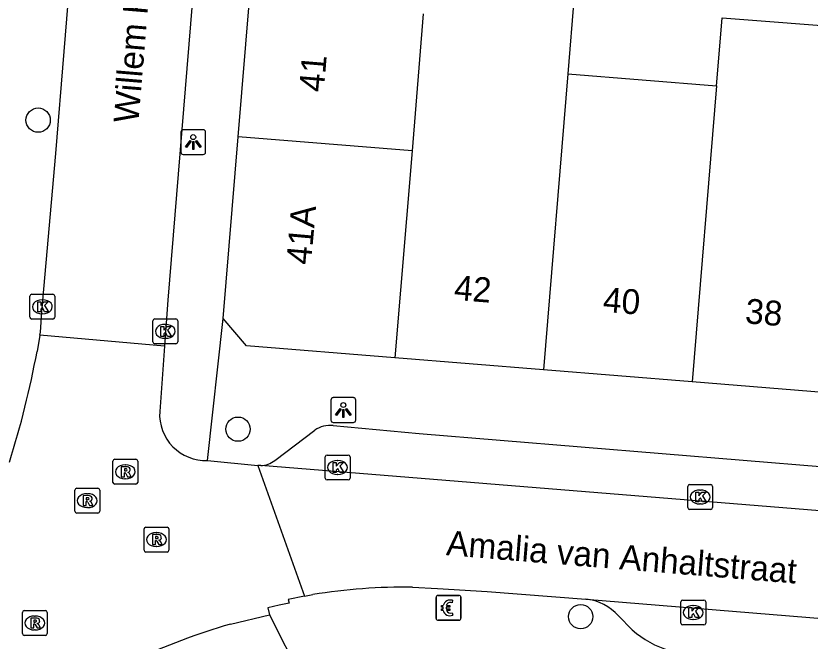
# Model space of a CAD drawing. Extents: x 159961 to 160856, y 382704 to 383353.
# Drawn here: x 160441.41 to 160473.36, y 383140.41 to 383165.57 of the extents above; entities that cross this region are included whole.
import ezdxf

# ---------------------------------------------------------------- set-up
doc = ezdxf.new("R2010")
doc.units = 0
for name, color, linetype in [('IMGEO_Betaalautomaat', 7, 'Continuous'), ('IMGEO_Boom', 7, 'Continuous'), ('IMGEO_Kolk', 7, 'Continuous'), ('IMGEO_Lichtpunt', 7, 'Continuous'), ('IMGEO_Openbare_ruimte_label', 7, 'Continuous'), ('IMGEO_Pand', 7, 'Continuous'), ('IMGEO_Pand_nummerreeks', 7, 'Continuous'), ('IMGEO_Rijbaan_lokaal_open', 7, 'Continuous'), ('IMGEO_Rioolput', 7, 'Continuous'), ('IMGEO_Voetpad_open', 7, 'Continuous')]:
    doc.layers.add(name, color=color, linetype=linetype)

msp = doc.modelspace()

# ---------------------------------------------------------------- linework, layer by layer
at = {"layer": 'IMGEO_Betaalautomaat'}
for p, q in [((160458.313, 383141.328), (160458.313, 383142.169)), ((160458.313, 383142.169), (160458.313, 383141.328)), ((160458.388, 383142.252), (160459.229, 383142.252)), ((160459.229, 383142.252), (160458.388, 383142.252)), ((160458.975, 383142.057), (160458.958, 383141.957)), ((160459.312, 383142.178), (160459.312, 383141.337)), ((160459.312, 383141.337), (160459.312, 383142.178)), ((160458.596, 383141.716), (160458.596, 383141.784)), ((160458.717, 383141.784), (160458.717, 383141.716)), ((160458.962, 383141.551), (160458.984, 383141.464)), ((160459.238, 383141.253), (160458.397, 383141.253)), ((160458.397, 383141.253), (160459.238, 383141.253))]:
    msp.add_line(p, q, dxfattribs=at)
for points in [[(160458.596, 383141.784), (160458.527, 383141.784), (160458.527, 383141.853), (160458.606, 383141.853)], [(160458.601, 383141.647), (160458.527, 383141.647), (160458.527, 383141.716), (160458.596, 383141.716)], [(160458.728, 383141.853), (160458.875, 383141.853), (160458.875, 383141.784), (160458.717, 383141.784)], [(160458.717, 383141.716), (160458.875, 383141.716), (160458.875, 383141.647), (160458.731, 383141.647)]]:
    msp.add_lwpolyline(points, dxfattribs=at)
for centre, radius, start, end in [((160458.391, 383142.175), 0.0779, 92.4484, 184.2845), ((160458.391, 383142.175), 0.0779, 92.4484, 184.2845), ((160458.889, 383141.777), 0.293, 73.014, 165.0139), ((160458.895, 383141.79), 0.179, 69.3236, 159.5683), ((160459.235, 383142.175), 0.0779, 2.4484, 94.2845), ((160459.235, 383142.175), 0.0779, 2.4484, 94.2845), ((160458.862, 383141.702), 0.267, 191.8096, 297.0389), ((160458.895, 383141.717), 0.179, 202.7625, 291.8693), ((160458.391, 383141.331), 0.0779, 182.4484, 274.2845), ((160458.391, 383141.331), 0.0779, 182.4484, 274.2845), ((160459.235, 383141.331), 0.0779, 272.4484, 4.2845), ((160459.235, 383141.331), 0.0779, 272.4484, 4.2845)]:
    msp.add_arc(centre, radius, start, end, dxfattribs=at)
at = {"layer": 'IMGEO_Boom'}
for centre in [(160442.308, 383161.376), (160450.347, 383148.943), (160464.134, 383141.4)]:
    msp.add_circle(centre, 0.489, dxfattribs=at)
at = {"layer": 'IMGEO_Kolk'}
for p, q in [((160441.976, 383153.442), (160441.976, 383154.294)), ((160442.051, 383154.368), (160442.903, 383154.368)), ((160442.464, 383154.148), (160442.489, 383154.148)), ((160442.977, 383154.294), (160442.977, 383153.442)), ((160442.487, 383153.588), (160442.462, 383153.588)), ((160442.903, 383153.368), (160442.051, 383153.368)), ((160446.923, 383152.451), (160446.923, 383153.303)), ((160446.998, 383153.377), (160447.85, 383153.377)), ((160447.411, 383153.157), (160447.436, 383153.157)), ((160447.924, 383153.303), (160447.924, 383152.451)), ((160447.434, 383152.597), (160447.409, 383152.597)), ((160447.85, 383152.377), (160446.998, 383152.377)), ((160453.854, 383146.975), (160453.854, 383147.827)), ((160453.929, 383147.901), (160454.781, 383147.901)), ((160454.855, 383147.827), (160454.855, 383146.975)), ((160454.342, 383147.681), (160454.367, 383147.681)), ((160454.365, 383147.121), (160454.34, 383147.121)), ((160454.781, 383146.901), (160453.929, 383146.901)), ((160468.437, 383145.788), (160468.437, 383146.64)), ((160468.512, 383146.714), (160469.364, 383146.714)), ((160468.925, 383146.494), (160468.95, 383146.494)), ((160469.438, 383146.64), (160469.438, 383145.788)), ((160468.948, 383145.934), (160468.923, 383145.934)), ((160469.364, 383145.714), (160468.512, 383145.714)), ((160468.159, 383141.139), (160468.159, 383141.991)), ((160468.234, 383142.065), (160469.086, 383142.065)), ((160469.16, 383141.991), (160469.16, 383141.139)), ((160468.647, 383141.845), (160468.672, 383141.845)), ((160469.086, 383141.065), (160468.234, 383141.065)), ((160468.67, 383141.285), (160468.645, 383141.285))]:
    msp.add_line(p, q, dxfattribs=at)
for points in [[(160441.976, 383153.442), (160441.976, 383154.294)], [(160442.051, 383154.368), (160442.903, 383154.368)], [(160442.977, 383154.294), (160442.977, 383153.442)], [(160442.297, 383154.068), (160442.42, 383154.068), (160442.42, 383153.917), (160442.55, 383154.068), (160442.714, 383154.068), (160442.568, 383153.917), (160442.721, 383153.668), (160442.569, 383153.668), (160442.484, 383153.832), (160442.42, 383153.765), (160442.42, 383153.668), (160442.297, 383153.668), (160442.297, 383154.068)], [(160442.903, 383153.368), (160442.051, 383153.368)], [(160446.923, 383152.451), (160446.923, 383153.303)], [(160446.998, 383153.377), (160447.85, 383153.377)], [(160447.924, 383153.303), (160447.924, 383152.451)], [(160447.244, 383153.077), (160447.367, 383153.077), (160447.367, 383152.926), (160447.497, 383153.077), (160447.661, 383153.077), (160447.515, 383152.926), (160447.668, 383152.677), (160447.516, 383152.677), (160447.431, 383152.841), (160447.367, 383152.774), (160447.367, 383152.677), (160447.244, 383152.677), (160447.244, 383153.077)], [(160447.85, 383152.377), (160446.998, 383152.377)], [(160453.854, 383146.975), (160453.854, 383147.827)], [(160453.929, 383147.901), (160454.781, 383147.901)], [(160454.855, 383147.827), (160454.855, 383146.975)], [(160454.175, 383147.601), (160454.298, 383147.601), (160454.298, 383147.45), (160454.428, 383147.601), (160454.592, 383147.601), (160454.446, 383147.45), (160454.599, 383147.201), (160454.447, 383147.201), (160454.362, 383147.365), (160454.298, 383147.298), (160454.298, 383147.201), (160454.175, 383147.201), (160454.175, 383147.601)], [(160454.781, 383146.901), (160453.929, 383146.901)], [(160468.437, 383145.788), (160468.437, 383146.64)], [(160468.512, 383146.714), (160469.364, 383146.714)], [(160469.438, 383146.64), (160469.438, 383145.788)], [(160468.758, 383146.414), (160468.881, 383146.414), (160468.881, 383146.263), (160469.011, 383146.414), (160469.175, 383146.414), (160469.029, 383146.263), (160469.182, 383146.014), (160469.03, 383146.014), (160468.945, 383146.178), (160468.881, 383146.111), (160468.881, 383146.014), (160468.758, 383146.014), (160468.758, 383146.414)], [(160469.364, 383145.714), (160468.512, 383145.714)], [(160468.159, 383141.139), (160468.159, 383141.991)], [(160468.234, 383142.065), (160469.086, 383142.065)], [(160469.16, 383141.991), (160469.16, 383141.139)], [(160468.48, 383141.765), (160468.603, 383141.765), (160468.603, 383141.614), (160468.733, 383141.765), (160468.897, 383141.765), (160468.751, 383141.614), (160468.904, 383141.365), (160468.752, 383141.365), (160468.667, 383141.529), (160468.603, 383141.462), (160468.603, 383141.365), (160468.48, 383141.365), (160468.48, 383141.765)], [(160469.086, 383141.065), (160468.234, 383141.065)]]:
    msp.add_lwpolyline(points, dxfattribs=at)
for centre, start, end in [((160442.053, 383154.292), 91.552, 178.448), ((160442.053, 383154.292), 91.552, 178.448), ((160442.901, 383154.292), 1.552, 88.448), ((160442.901, 383154.292), 1.552, 88.448), ((160442.053, 383153.444), 181.552, 268.448), ((160442.053, 383153.444), 181.552, 268.448), ((160442.901, 383153.444), 271.552, 358.448), ((160442.901, 383153.444), 271.552, 358.448), ((160447, 383153.301), 91.552, 178.448), ((160447, 383153.301), 91.552, 178.448), ((160447.848, 383153.301), 1.552, 88.448), ((160447.848, 383153.301), 1.552, 88.448), ((160447, 383152.453), 181.552, 268.448), ((160447, 383152.453), 181.552, 268.448), ((160447.848, 383152.453), 271.552, 358.448), ((160447.848, 383152.453), 271.552, 358.448), ((160453.931, 383147.825), 91.552, 178.448), ((160453.931, 383147.825), 91.552, 178.448), ((160454.779, 383147.825), 1.552, 88.448), ((160454.779, 383147.825), 1.552, 88.448), ((160453.931, 383146.977), 181.552, 268.448), ((160453.931, 383146.977), 181.552, 268.448), ((160454.779, 383146.977), 271.552, 358.448), ((160454.779, 383146.977), 271.552, 358.448), ((160468.514, 383146.638), 91.552, 178.448), ((160468.514, 383146.638), 91.552, 178.448), ((160469.362, 383146.638), 1.552, 88.448), ((160469.362, 383146.638), 1.552, 88.448), ((160468.514, 383145.79), 181.552, 268.448), ((160468.514, 383145.79), 181.552, 268.448), ((160469.362, 383145.79), 271.552, 358.448), ((160469.362, 383145.79), 271.552, 358.448), ((160468.236, 383141.989), 91.552, 178.448), ((160468.236, 383141.989), 91.552, 178.448), ((160469.084, 383141.989), 1.552, 88.448), ((160469.084, 383141.989), 1.552, 88.448), ((160468.236, 383141.141), 181.552, 268.448), ((160468.236, 383141.141), 181.552, 268.448), ((160469.084, 383141.141), 271.552, 358.448), ((160469.084, 383141.141), 271.552, 358.448)]:
    msp.add_arc(centre, 0.0765, start, end, dxfattribs=at)
for centre, major_axis, ratio, start_param, end_param in [((160442.463, 383153.868), (-0.387, 0.002), 0.722429, 4.712389, 7.853982), ((160442.488, 383153.868), (-0.39, 0.002), 0.717154, 1.570796, 4.712389), ((160447.41, 383152.877), (-0.387, 0.002), 0.722429, 4.712389, 7.853982), ((160447.435, 383152.877), (-0.39, 0.002), 0.717154, 1.570796, 4.712389), ((160454.341, 383147.401), (-0.387, 0.002), 0.722429, 4.712389, 7.853982), ((160454.366, 383147.401), (-0.39, 0.002), 0.717154, 1.570796, 4.712389), ((160468.924, 383146.214), (-0.387, 0.002), 0.722429, 4.712389, 7.853982), ((160468.949, 383146.214), (-0.39, 0.002), 0.717154, 1.570796, 4.712389), ((160468.646, 383141.565), (-0.387, 0.002), 0.722429, 4.712389, 7.853982), ((160468.671, 383141.565), (-0.39, 0.002), 0.717154, 1.570796, 4.712389)]:
    msp.add_ellipse(centre, major_axis=major_axis, ratio=ratio, start_param=start_param, end_param=end_param, dxfattribs=at)
at = {"layer": 'IMGEO_Lichtpunt'}
for p, q in [((160448.048, 383160.896), (160448.048, 383160.089)), ((160448.048, 383160.896), (160448.048, 383160.089)), ((160448.95, 383160.991), (160448.142, 383160.991)), ((160448.95, 383160.991), (160448.142, 383160.991)), ((160449.044, 383160.089), (160449.044, 383160.896)), ((160449.044, 383160.089), (160449.044, 383160.896)), ((160448.142, 383159.995), (160448.95, 383159.995)), ((160448.142, 383159.995), (160448.95, 383159.995)), ((160454.086, 383150.115), (160454.086, 383149.308)), ((160454.086, 383150.115), (160454.086, 383149.308)), ((160454.988, 383150.21), (160454.18, 383150.21)), ((160454.988, 383150.21), (160454.18, 383150.21)), ((160455.082, 383149.308), (160455.082, 383150.115)), ((160455.082, 383149.308), (160455.082, 383150.115)), ((160454.18, 383149.214), (160454.988, 383149.214)), ((160454.18, 383149.214), (160454.988, 383149.214))]:
    msp.add_line(p, q, dxfattribs=at)
for points in [[(160448.422, 383160.56), (160448.461, 383160.532), (160448.273, 383160.27), (160448.235, 383160.297), (160448.422, 383160.56)], [(160448.524, 383160.512), (160448.571, 383160.512), (160448.571, 383160.19), (160448.524, 383160.19), (160448.524, 383160.512)], [(160448.634, 383160.532), (160448.672, 383160.559), (160448.859, 383160.297), (160448.82, 383160.269), (160448.634, 383160.532)], [(160454.46, 383149.779), (160454.499, 383149.751), (160454.311, 383149.489), (160454.273, 383149.516), (160454.46, 383149.779)], [(160454.562, 383149.731), (160454.609, 383149.731), (160454.609, 383149.409), (160454.562, 383149.409), (160454.562, 383149.731)], [(160454.672, 383149.751), (160454.71, 383149.778), (160454.897, 383149.516), (160454.858, 383149.488), (160454.672, 383149.751)]]:
    msp.add_lwpolyline(points, dxfattribs=at)
for centre in [(160448.547, 383160.694), (160454.585, 383149.913)]:
    msp.add_circle(centre, 0.0994, dxfattribs=at)
for centre, start, end in [((160448.142, 383160.896), 90, 180), ((160448.142, 383160.896), 90, 180), ((160448.95, 383160.896), 0, 90), ((160448.95, 383160.896), 0, 90), ((160448.142, 383160.089), 180, 270), ((160448.142, 383160.089), 180, 270), ((160448.95, 383160.089), 270, 0), ((160448.95, 383160.089), 270, 360), ((160454.18, 383150.115), 90, 180), ((160454.18, 383150.115), 90, 180), ((160454.988, 383150.115), 0, 90), ((160454.988, 383150.115), 0, 90), ((160454.18, 383149.308), 180, 270), ((160454.18, 383149.308), 180, 270), ((160454.988, 383149.308), 270, 0), ((160454.988, 383149.308), 270, 360)]:
    msp.add_arc(centre, 0.0946, start, end, dxfattribs=at)
at = {"layer": 'IMGEO_Pand'}
for points in [[(160463.546, 383169.72), (160464.141, 383169.671), (160463.871, 383166.397), (160463.611, 383163.24)], [(160450.358, 383160.699), (160450.814, 383166.231)], [(160457.795, 383165.655), (160457.349, 383160.141)], [(160469.592, 383162.75), (160469.605, 383162.902), (160469.818, 383165.491), (160475.216, 383165.08)], [(160463.611, 383163.24), (160462.63, 383151.333)], [(160463.611, 383163.24), (160469.592, 383162.75)], [(160469.592, 383162.75), (160468.611, 383150.848)], [(160449.756, 383153.396), (160450.358, 383160.699)], [(160457.349, 383160.141), (160450.358, 383160.699)], [(160457.349, 383160.141), (160456.651, 383151.817)], [(160456.651, 383151.817), (160450.684, 383152.3), (160449.756, 383153.396)], [(160462.63, 383151.333), (160456.651, 383151.817)], [(160468.611, 383150.848), (160462.63, 383151.333)], [(160474.043, 383150.409), (160468.611, 383150.848)]]:
    msp.add_lwpolyline(points, dxfattribs=at)
at = {"layer": 'IMGEO_Rijbaan_lokaal_open'}
for points in [[(160442.381, 383152.727), (160442.403, 383152.848), (160442.458, 383153.658), (160443.021, 383160.036), (160443.691, 383168.249), (160444.785, 383181.786), (160445.421, 383189.575), (160445.681, 383192.81), (160446.195, 383199.097), (160446.213, 383199.341)], [(160451.056, 383196.543), (160450.952, 383195.075), (160450.507, 383190.026), (160450.241, 383187.078), (160449.383, 383176.704), (160448.497, 383166.062), (160447.529, 383154.13), (160447.393, 383152.284)], [(160442.381, 383152.727), (160442.263, 383152.066)], [(160447.393, 383152.284), (160442.381, 383152.727)], [(160447.393, 383152.284), (160447.197, 383149.647)], [(160449.12, 383147.681), (160451.14, 383147.487)], [(160451.26, 383147.475), (160451.14, 383147.487)], [(160451.14, 383147.487), (160453.027, 383142.219)], [(160506.325, 383143.017), (160451.26, 383147.475)], [(160453.027, 383142.219), (160453.362, 383142.287)], [(160457.365, 383142.589), (160458.368, 383142.535), (160460.372, 383142.411), (160464.336, 383142.106)], [(160453.027, 383142.219), (160452.367, 383142.086), (160452.404, 383141.944), (160452.005, 383141.857), (160451.545, 383141.75), (160451.615, 383141.47)], [(160464.336, 383142.106), (160505.467, 383138.732)], [(160450.045, 383141.097), (160451.615, 383141.47)]]:
    msp.add_lwpolyline(points, dxfattribs=at)
for centre, radius, start, end in [((160406.478, 383158.649), 36.385, 342.3515, 349.5761), ((160449.05, 383149.536), 1.856, 176.5756, 272.1574), ((160457.179, 383118.37), 24.22, 89.5607, 99.0681), ((160457.357, 383115.779), 26.353, 106.1087, 115.1264)]:
    msp.add_arc(centre, radius, start, end, dxfattribs=at)
at = {"layer": 'IMGEO_Rioolput'}
for p, q in [((160445.389, 383147.729), (160446.241, 383147.729)), ((160445.314, 383146.803), (160445.314, 383147.655)), ((160445.802, 383147.509), (160445.827, 383147.509)), ((160446.315, 383147.655), (160446.315, 383146.803)), ((160445.825, 383146.949), (160445.8, 383146.949)), ((160443.784, 383145.641), (160443.784, 383146.493)), ((160443.859, 383146.567), (160444.711, 383146.567)), ((160444.785, 383146.493), (160444.785, 383145.641)), ((160446.241, 383146.729), (160445.389, 383146.729)), ((160444.272, 383146.347), (160444.297, 383146.347)), ((160444.295, 383145.787), (160444.27, 383145.787)), ((160444.711, 383145.567), (160443.859, 383145.567)), ((160446.567, 383144.074), (160446.567, 383144.926)), ((160446.642, 383145), (160447.494, 383145)), ((160447.568, 383144.926), (160447.568, 383144.074)), ((160447.055, 383144.78), (160447.08, 383144.78)), ((160447.078, 383144.22), (160447.053, 383144.22)), ((160447.494, 383144), (160446.642, 383144)), ((160441.748, 383141.645), (160442.6, 383141.645)), ((160441.673, 383140.719), (160441.673, 383141.571)), ((160442.161, 383141.425), (160442.186, 383141.425)), ((160442.674, 383141.571), (160442.674, 383140.719)), ((160442.184, 383140.865), (160442.159, 383140.865)), ((160442.6, 383140.645), (160441.748, 383140.645))]:
    msp.add_line(p, q, dxfattribs=at)
for points in [[(160445.389, 383147.729), (160446.241, 383147.729)], [(160445.314, 383146.803), (160445.314, 383147.655)], [(160445.903, 383147.427), (160445.651, 383147.429), (160445.651, 383147.029)], [(160446.315, 383147.655), (160446.315, 383146.803)], [(160445.651, 383147.029), (160445.775, 383147.029), (160445.775, 383147.191), (160445.786, 383147.191)], [(160445.829, 383147.348), (160445.775, 383147.348), (160445.775, 383147.267)], [(160445.775, 383147.267), (160445.827, 383147.267)], [(160445.833, 383147.162), (160445.904, 383147.029), (160446.044, 383147.029), (160445.979, 383147.155)], [(160443.784, 383145.641), (160443.784, 383146.493)], [(160443.859, 383146.567), (160444.711, 383146.567)], [(160444.785, 383146.493), (160444.785, 383145.641)], [(160446.241, 383146.729), (160445.389, 383146.729)], [(160444.373, 383146.265), (160444.121, 383146.267), (160444.121, 383145.867)], [(160444.299, 383146.186), (160444.245, 383146.186), (160444.245, 383146.105)], [(160444.121, 383145.867), (160444.245, 383145.867), (160444.245, 383146.029), (160444.256, 383146.029)], [(160444.245, 383146.105), (160444.297, 383146.105)], [(160444.303, 383146), (160444.374, 383145.867), (160444.514, 383145.867), (160444.449, 383145.993)], [(160444.711, 383145.567), (160443.859, 383145.567)], [(160446.567, 383144.074), (160446.567, 383144.926)], [(160446.642, 383145), (160447.494, 383145)], [(160447.568, 383144.926), (160447.568, 383144.074)], [(160447.156, 383144.698), (160446.904, 383144.7), (160446.904, 383144.3)], [(160447.082, 383144.619), (160447.028, 383144.619), (160447.028, 383144.538)], [(160447.028, 383144.538), (160447.08, 383144.538)], [(160446.904, 383144.3), (160447.028, 383144.3), (160447.028, 383144.462), (160447.039, 383144.462)], [(160447.086, 383144.433), (160447.157, 383144.3), (160447.297, 383144.3), (160447.232, 383144.426)], [(160447.494, 383144), (160446.642, 383144)], [(160441.748, 383141.645), (160442.6, 383141.645)], [(160441.673, 383140.719), (160441.673, 383141.571)], [(160442.262, 383141.343), (160442.01, 383141.345), (160442.01, 383140.945)], [(160442.674, 383141.571), (160442.674, 383140.719)], [(160442.01, 383140.945), (160442.134, 383140.945), (160442.134, 383141.107), (160442.145, 383141.107)], [(160442.188, 383141.264), (160442.134, 383141.264), (160442.134, 383141.183)], [(160442.134, 383141.183), (160442.186, 383141.183)], [(160442.192, 383141.078), (160442.263, 383140.945), (160442.403, 383140.945), (160442.338, 383141.071)], [(160442.6, 383140.645), (160441.748, 383140.645)]]:
    msp.add_lwpolyline(points, dxfattribs=at)
for centre, radius, start, end in [((160445.391, 383147.653), 0.0765, 91.552, 178.448), ((160445.391, 383147.653), 0.0765, 91.552, 178.448), ((160446.239, 383147.653), 0.0765, 1.552, 88.448), ((160446.239, 383147.653), 0.0765, 1.552, 88.448), ((160445.902, 383147.317), 0.109, 350.3612, 89.416), ((160445.785, 383147.138), 0.0533, 26.0293, 88.6989), ((160445.811, 383147.456), 0.19, 274.7715, 282.9687), ((160445.835, 383147.252), 0.0964, 77.0061, 93.1865), ((160445.849, 383147.309), 0.0378, 276.6634, 79.6772), ((160445.9, 383147.317), 0.112, 277.5842, 350.9817), ((160445.884, 383147.102), 0.108, 29.5134, 73.7905), ((160445.391, 383146.805), 0.0765, 181.552, 268.448), ((160445.391, 383146.805), 0.0765, 181.552, 268.448), ((160446.239, 383146.805), 0.0765, 271.552, 358.448), ((160446.239, 383146.805), 0.0765, 271.552, 358.448), ((160443.861, 383146.491), 0.0765, 91.552, 178.448), ((160443.861, 383146.491), 0.0765, 91.552, 178.448), ((160444.709, 383146.491), 0.0765, 1.552, 88.448), ((160444.709, 383146.491), 0.0765, 1.552, 88.448), ((160444.281, 383146.294), 0.19, 274.7715, 282.9687), ((160444.305, 383146.09), 0.0964, 77.0061, 93.1865), ((160444.319, 383146.147), 0.0378, 276.6634, 79.6772), ((160444.372, 383146.155), 0.109, 350.3612, 89.416), ((160444.37, 383146.155), 0.112, 277.5842, 350.9817), ((160444.255, 383145.976), 0.0533, 26.0293, 88.6989), ((160444.354, 383145.94), 0.108, 29.5134, 73.7905), ((160443.861, 383145.643), 0.0765, 181.552, 268.448), ((160443.861, 383145.643), 0.0765, 181.552, 268.448), ((160444.709, 383145.643), 0.0765, 271.552, 358.448), ((160444.709, 383145.643), 0.0765, 271.552, 358.448), ((160446.644, 383144.924), 0.0765, 91.552, 178.448), ((160446.644, 383144.924), 0.0765, 91.552, 178.448), ((160447.492, 383144.924), 0.0765, 1.552, 88.448), ((160447.492, 383144.924), 0.0765, 1.552, 88.448), ((160447.064, 383144.727), 0.19, 274.7715, 282.9687), ((160447.088, 383144.523), 0.0964, 77.0061, 93.1865), ((160447.102, 383144.58), 0.0378, 276.6634, 79.6772), ((160447.155, 383144.588), 0.109, 350.3612, 89.416), ((160447.153, 383144.588), 0.112, 277.5842, 350.9817), ((160447.038, 383144.409), 0.0533, 26.0293, 88.6989), ((160447.137, 383144.373), 0.108, 29.5134, 73.7905), ((160446.644, 383144.076), 0.0765, 181.552, 268.448), ((160446.644, 383144.076), 0.0765, 181.552, 268.448), ((160447.492, 383144.076), 0.0765, 271.552, 358.448), ((160447.492, 383144.076), 0.0765, 271.552, 358.448), ((160441.75, 383141.569), 0.0765, 91.552, 178.448), ((160441.75, 383141.569), 0.0765, 91.552, 178.448), ((160442.598, 383141.569), 0.0765, 1.552, 88.448), ((160442.598, 383141.569), 0.0765, 1.552, 88.448), ((160442.261, 383141.233), 0.109, 350.3612, 89.416), ((160442.144, 383141.054), 0.0533, 26.0293, 88.6989), ((160442.17, 383141.372), 0.19, 274.7715, 282.9687), ((160442.194, 383141.168), 0.0964, 77.0061, 93.1865), ((160442.208, 383141.225), 0.0378, 276.6634, 79.6772), ((160442.259, 383141.233), 0.112, 277.5842, 350.9817), ((160442.243, 383141.018), 0.108, 29.5134, 73.7905), ((160441.75, 383140.721), 0.0765, 181.552, 268.448), ((160441.75, 383140.721), 0.0765, 181.552, 268.448), ((160442.598, 383140.721), 0.0765, 271.552, 358.448), ((160442.598, 383140.721), 0.0765, 271.552, 358.448)]:
    msp.add_arc(centre, radius, start, end, dxfattribs=at)
for centre, major_axis, ratio, start_param, end_param in [((160445.801, 383147.229), (-0.387, 0.002), 0.722429, 4.712389, 7.853982), ((160445.826, 383147.229), (-0.39, 0.002), 0.717154, 1.570796, 4.712389), ((160444.271, 383146.067), (-0.387, 0.002), 0.722429, 4.712389, 7.853982), ((160444.296, 383146.067), (-0.39, 0.002), 0.717154, 1.570796, 4.712389), ((160447.054, 383144.5), (-0.387, 0.002), 0.722429, 4.712389, 7.853982), ((160447.079, 383144.5), (-0.39, 0.002), 0.717154, 1.570796, 4.712389), ((160442.16, 383141.145), (-0.387, 0.002), 0.722429, 4.712389, 7.853982), ((160442.185, 383141.145), (-0.39, 0.002), 0.717154, 1.570796, 4.712389)]:
    msp.add_ellipse(centre, major_axis=major_axis, ratio=ratio, start_param=start_param, end_param=end_param, dxfattribs=at)
at = {"layer": 'IMGEO_Voetpad_open'}
for points in [[(160449.12, 383147.681), (160449.756, 383153.396)], [(160454.18, 383149.085), (160457.63, 383148.773), (160473.923, 383147.421), (160474.607, 383147.1), (160475.547, 383146.045)], [(160451.83, 383147.686), (160453.434, 383148.904)], [(160451.615, 383141.47), (160452.894, 383138.945)], [(160466.207, 383140.864), (160465.659, 383141.433)]]:
    msp.add_lwpolyline(points, dxfattribs=at)
for centre, radius, start, end in [((160454.056, 383147.967), 1.125, 83.6854, 123.5906), ((160451.227, 383148.438), 0.964, 271.9346, 308.6921), ((160464.096, 383139.997), 2.123, 42.5774, 83.4984), ((160468.966, 383144.071), 4.23, 229.2962, 252.7048)]:
    msp.add_arc(centre, radius, start, end, dxfattribs=at)

# ---------------------------------------------------------------- texts
at = {"layer": 'IMGEO_Openbare_ruimte_label'}
for s, rotation, p in [('Willem Frisostraat', 85.2411, (160446.338, 383161.232)), ('Amalia van Anhaltstraat', 355.3553, (160458.701, 383143.876))]:
    msp.add_text(s, height=1, rotation=rotation, dxfattribs=at).set_placement(p)
at = {"layer": 'IMGEO_Pand_nummerreeks'}
for s, rotation, p in [('41', 85.2877, (160453.796, 383162.484)), ('41A', 84.9575, (160453.28, 383155.536)), ('42', 355.4163, (160459.015, 383154.147)), ('40', 355.4163, (160465.002, 383153.666)), ('38', 355.3705, (160470.723, 383153.205))]:
    msp.add_text(s, height=1, rotation=rotation, dxfattribs=at).set_placement(p)

doc.saveas('drawing.dxf')
